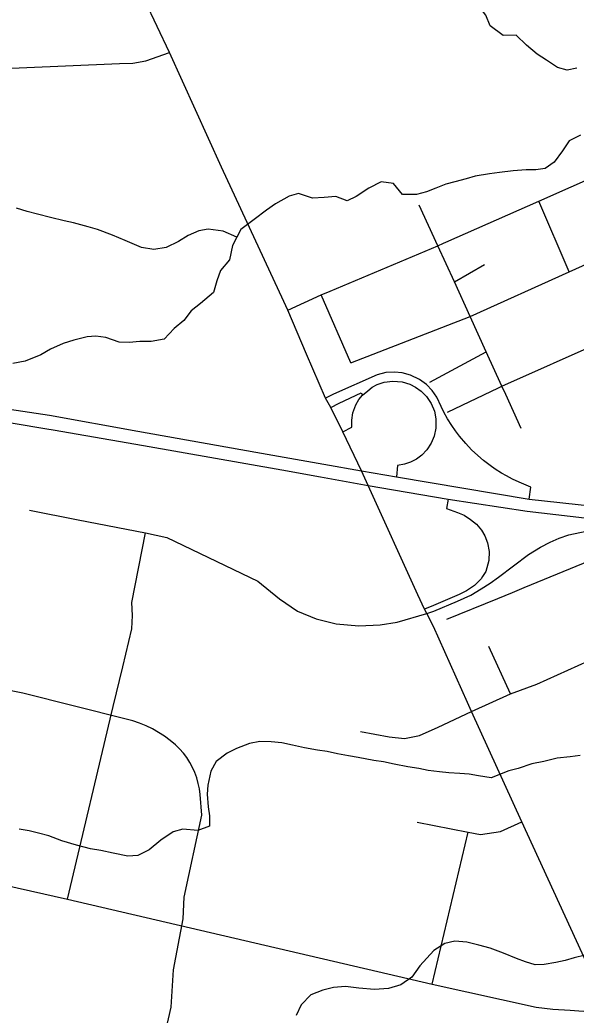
# Model space of a CAD drawing. Extents: x 114843 to 284848, y 317643 to 566895.
# Drawn here: x 176153 to 179255, y 388525 to 394078 of the extents above; entities that cross this region are included whole.
import ezdxf

# ---------------------------------------------------------------- set-up
doc = ezdxf.new("R2010")
doc.units = 0
for name, color, linetype in [('GM_X_City_Street', 7, 'Continuous'), ('GM_X_County_Road', 7, 'Continuous'), ('GM_X_Interchange_Ramps', 7, 'Continuous'), ('GM_X_Interstate_Route', 7, 'Continuous'), ('GM_X_Minor_River', 7, 'Continuous'), ('GM_X_Rail_Line', 7, 'Continuous'), ('GM_X_Township_Road', 7, 'Continuous')]:
    doc.layers.add(name, color=color, linetype=linetype)

msp = doc.modelspace()

# ---------------------------------------------------------------- linework, layer by layer
at = {"layer": 'GM_X_City_Street'}
for p, q in [((178889, 390317.2), (178769.4, 390582.1)), ((178452.8, 388697.8), (178653.5, 389545.9))]:
    msp.add_line(p, q, dxfattribs=at)
for points in [[(175358.7, 393721.9), (175888.9, 393800.3), (176708.4, 393836.1), (176783.2, 393836.7), (176855.6, 393850), (176987.7, 393895.8)], [(176205.9, 391343.6), (176477.9, 391288.5), (176852.3, 391216.2), (176971.9, 391191.1), (177479.3, 390947.3), (177601, 390847.6), (177702, 390779.1), (177806.2, 390736.6), (177916.1, 390708.8), (178043, 390697.8), (178161.8, 390703), (178258.1, 390718.8), (178422.9, 390765.5)], [(176417.6, 389171.5), (176673.1, 390246.9), (176726.5, 390469.6), (176777.2, 390680), (176780.8, 390754.8), (176777.8, 390827.8), (176852.3, 391216.2)], [(178672.4, 390218.8), (178889, 390317.2), (179036.4, 390372.3)], [(178052, 390108.8), (178212.6, 390077.3), (178297.9, 390068), (178381.8, 390085.7), (178485.6, 390132.1), (178672.4, 390218.8)], [(178369.4, 389601.2), (178653.5, 389545.9), (178722.8, 389532.7), (178834.5, 389549.6), (178953, 389603.7)]]:
    msp.add_lwpolyline(points, dxfattribs=at)
at = {"layer": 'GM_X_County_Road'}
for p, q in [((177646.4, 392459), (177624.3, 392506.8)), ((177751.6, 392213.6), (177646.4, 392459)), ((177856.9, 391968.2), (177751.6, 392213.6))]:
    msp.add_line(p, q, dxfattribs=at)
for points in [[(177624.3, 392506.8), (177277.8, 393256.9), (176987.7, 393895.8), (176848.9, 394187.3), (176671, 394587.4), (176486.7, 394985.3), (176302.2, 395393.9), (175959.8, 396147.2)], [(178422.9, 390765.5), (178410.3, 390790.9), (178372.2, 390870.9), (178095.8, 391479.7), (178057.7, 391562.8), (177954.6, 391780.8), (177886.6, 391916.4), (177856.9, 391968.2)], [(178650, 390268.8), (178459.5, 390693.4), (178422.9, 390765.5)], [(179550.3, 383926.8), (179651.7, 384355.5), (179758.1, 384859.8), (179920.9, 385621.1), (180008.1, 386039.5), (180056.7, 386272.7), (180114, 386553.5), (180122.3, 386662), (180122.8, 386727.9), (180122.3, 386809.1), (180118.3, 386888.3), (180095.5, 387012.7), (180055.1, 387165.5), (180009.5, 387291.3), (179838.3, 387662.2), (179584.5, 388219.5), (179436, 388551.5), (178953, 389603.7), (178672.4, 390218.8), (178650, 390268.8)], [(174847.7, 389523.7), (175458.9, 389388.4), (176417.6, 389171.5), (178452.8, 388697.8), (179033, 388569.9), (179126.1, 388558.6), (179222.2, 388553.3), (179294.3, 388547.8), (179436, 388551.5)]]:
    msp.add_lwpolyline(points, dxfattribs=at)
at = {"layer": 'GM_X_Interchange_Ramps'}
for points in [[(178604.9, 391756.5), (178583, 391785.5), (178563, 391814.5), (178538.7, 391853.2), (178518.1, 391890.3), (178502.9, 391920.5), (178478.6, 391973.1), (178452.2, 392011), (178420, 392043.9), (178382, 392071.8), (178331, 392096.3), (178285.4, 392108.6), (178242, 392113.1), (178194.4, 392110.2), (178145.5, 392098.5), (177901.2, 391990.2), (177856.9, 391968.2)], [(177954.6, 391780.8), (178003.7, 391806), (178003.5, 391845.4), (178010.1, 391885.2), (178026.4, 391929.7), (178044.1, 391960.3), (178063, 391984.4), (178093.1, 392009.2), (178118.3, 392029.8), (178146.1, 392043.9), (178185.4, 392056.7), (178232.7, 392062.8), (178284.8, 392058.3), (178327.4, 392045.5), (178359.2, 392029.7), (178391, 392007.1), (178420.2, 391977.5), (178447, 391937.7), (178464.7, 391894.4), (178473.2, 391851.6), (178473.1, 391800.9), (178463.3, 391755.2), (178447.4, 391717.2), (178423.2, 391680.1), (178394.4, 391649.9), (178364.6, 391627.6), (178331.9, 391610.4), (178298.8, 391598.9), (178258.9, 391592), (178253.9, 391528.1)], [(177886.6, 391916.4), (177932.7, 391940.3), (178057.1, 391997.9), (178063, 391984.4)], [(178992.8, 391404), (179003.3, 391471), (178937.3, 391498.5), (178900.4, 391515.9), (178866.7, 391533.7), (178838.6, 391550), (178804.8, 391571.5), (178775.9, 391591.7), (178739.5, 391619.8), (178706.7, 391647.9), (178672.7, 391680.2), (178640.6, 391714.1), (178604.9, 391756.5)], [(178541.4, 391404.8), (178531.7, 391352.9), (178594.1, 391330.3), (178630.6, 391315.2), (178667.2, 391290.9), (178698.9, 391263.9), (178727.1, 391231.2), (178745.5, 391199.8), (178761.9, 391160.1), (178771.3, 391112.6), (178768.2, 391061.5), (178751.1, 391001.2), (178732.9, 390972.1)], [(178422.9, 390765.5), (178461, 390779.7), (178594.5, 390835.7), (178668.8, 390869.5), (178726.5, 390903.3), (178776.3, 390935.2), (178823.4, 390969.8), (178990.1, 391095.6), (179056.5, 391136.4), (179110.7, 391164.9), (179160.5, 391186.3), (179214.8, 391205.2), (179277, 391217.9), (179321.7, 391227), (179376, 391235.3), (179382.2, 391291.3)], [(178732.9, 390972.1), (178725.6, 390960.4), (178688, 390923.1), (178644.2, 390892.7), (178602.2, 390872), (178459.1, 390811.6), (178410.3, 390790.9)]]:
    msp.add_lwpolyline(points, dxfattribs=at)
at = {"layer": 'GM_X_Interstate_Route'}
msp.add_line((177829.6, 391528.4), (178034.4, 391491), dxfattribs=at)
for points in [[(174582.3, 392093.6), (174865.9, 392069.3), (175249.7, 392029), (175493.1, 392000.2), (175770.2, 391954.8), (176316.8, 391872.7), (176810.8, 391783.2), (177469, 391665.6), (177847.8, 391599.5)], [(174719.8, 392005.2), (174948.4, 391990.7), (175375.4, 391939.6), (175759.8, 391887.9), (176303.1, 391796.6)], [(176303.1, 391796.6), (176338.6, 391790.6), (176842.3, 391703.9), (177614.6, 391567.7), (177829.6, 391528.4)], [(177847.8, 391599.5), (178057.7, 391562.8), (178253.9, 391528.1), (178992.8, 391404), (179351.6, 391365.1)], [(178034.4, 391491), (178095.8, 391479.7), (178236.7, 391456.8), (178541.4, 391404.8)], [(178541.4, 391404.8), (178982.4, 391337.1), (179382.2, 391291.3)]]:
    msp.add_lwpolyline(points, dxfattribs=at)
at = {"layer": 'GM_X_Minor_River'}
for points in [[(179259.9, 393809.8), (179205.8, 393798.2), (179151.9, 393812.5), (179090.1, 393853), (179038.3, 393887.4), (178978.6, 393937.9), (178920.9, 393992.4), (178848.9, 393990.8), (178775.2, 394045.4), (178751.5, 394105.7), (178699.9, 394174.2), (178638.1, 394202.6), (178568.2, 394225.1), (178494.3, 394241.6), (178438.2, 394242), (178368.1, 394226.4), (178314, 394218.7), (178258.1, 394229.1), (178190.2, 394259.6), (178064.5, 394314.5), (177998.7, 394343), (177936.8, 394375.4), (177840, 394537.8)], [(179279.5, 393434.9), (179217.3, 393403.2), (179178.9, 393347.3), (179132.5, 393285.5), (179082.3, 393249.7), (179030.2, 393242), (178976.1, 393242.4), (178904.1, 393236.8), (178828, 393227.3), (178771.9, 393219.6), (178691.8, 393206.1), (178641.7, 393192.4), (178579.5, 393174.7), (178529.4, 393161), (178473.2, 393139.3), (178421.1, 393119.6), (178365, 393103.9), (178286.9, 393104.4), (178237.3, 393164.9), (178167.3, 393175.3), (178099.1, 393139.7), (178028.7, 393094), (177978.5, 393068.3), (177914.7, 393092.7), (177850.6, 393087.1), (177784.5, 393083.6), (177706.7, 393110.1), (177654.5, 393094.4), (177578.2, 393052.8), (177528, 393017), (177459.6, 392965.3), (177385.2, 392909.7), (177338.6, 392819.8), (177322.1, 392739.7), (177271.7, 392679.9), (177251.3, 392621.9), (177232.9, 392557.9), (177160.5, 392496.2), (177108.2, 392454.4), (177067.8, 392400.6), (177013.5, 392356.8), (176957.1, 392297), (176885, 392283.5), (176821, 392283.9), (176762.9, 392278.2), (176706.9, 392280.6), (176631, 392307.1), (176577, 392313.5), (176527, 392309.8), (176452.8, 392292.2), (176394.7, 392272.5), (176322.5, 392240.9), (176270.2, 392209.2)], [(177362.8, 392866.4), (177287.1, 392900.3), (177203.2, 392910.8), (177151.1, 392901.1), (177090.9, 392875.5), (177036.6, 392841.7), (176968.4, 392808.1), (176900.3, 392796.5), (176830.3, 392809), (176740.5, 392847.6), (176668.7, 392878.1), (176584.8, 392908.7), (176532.9, 392923.1), (176451, 392945.7), (176399.1, 392958), (176323.1, 392976.5), (176251.2, 392995), (176193.3, 393009.4), (176133.4, 393027.8)], [(176270.2, 392209.2), (176182, 392173.7), (176113.8, 392162.1)], [(179277.5, 389973.2), (179221.4, 389965.6), (179149.3, 389960), (179075.2, 389940.4), (179009.1, 389926.8), (178932.9, 389901.3), (178880.8, 389887.6), (178782.5, 389850.1), (178710.5, 389860.6), (178658.5, 389868.9), (178606.5, 389873.3), (178544.5, 389877.7), (178492.5, 389882), (178430.5, 389890.4), (178378.6, 389900.8), (178316.6, 389911.2), (178240.7, 389925.7), (178180.7, 389938.1), (178126.7, 389946.5), (178038.8, 389963.1), (177984.8, 389971.4), (177924.9, 389983.8), (177866.9, 389996.2), (177813, 390004.6), (177741, 390017.1), (177673.1, 390031.5), (177613.1, 390043.9), (177555.1, 390050.3), (177491.1, 390052.7), (177433, 390041.1), (177360.8, 390013.5), (177308.6, 389987.7), (177248.3, 389940), (177217.9, 389886.1), (177201.4, 389808), (177197.1, 389757.9), (177202.6, 389687.7), (177210.3, 389637.6), (177210, 389579.4), (177145.8, 389555.8), (177061.8, 389562.3), (177007.7, 389548.6), (176939.3, 389501), (176872.9, 389447.3), (176810.7, 389415.6), (176754.7, 389411.9), (176672.7, 389428.5), (176604.8, 389443), (176546.8, 389453.3), (176468.9, 389473.9), (176387, 389498.5), (176313.2, 389525), (176257.2, 389541.4), (176203.3, 389553.7), (176149.3, 389562.1)], [(179306.4, 388860.6), (179244.3, 388844.9), (179194.2, 388829.2), (179142.1, 388819.5), (179078, 388807.9), (179027.9, 388806.2), (178974, 388822.6), (178922.1, 388841), (178850.3, 388871.5), (178776.4, 388898), (178712.5, 388916.5), (178646.6, 388932.9), (178578.6, 388937.3), (178522.5, 388925.7), (178462.2, 388886), (178383.6, 388800.3), (178339.2, 388736.4), (178276.8, 388694.7), (178208.7, 388673.1), (178130.6, 388667.6), (178042.6, 388676.2), (177968.6, 388684.7), (177902.6, 388679), (177842.5, 388665.4), (177776.2, 388637.8), (177721.9, 388582), (177693.5, 388524)]]:
    msp.add_lwpolyline(points, dxfattribs=at)
at = {"layer": 'GM_X_Rail_Line'}
msp.add_lwpolyline([(176961.9, 388416.2), (176997, 388570.1), (177009.8, 388777.3), (177063.7, 389062.8), (177069.2, 389184.3), (177166.6, 389641.7), (177157.3, 389756.3), (177153.6, 389787.6), (177147.5, 389818.6), (177139.1, 389849.1), (177128.5, 389878.8), (177115.6, 389907.6), (177100.6, 389935.4), (177083.6, 389962), (177064.6, 389987.3), (177043.8, 390011), (177021.3, 390033.1), (176991.1, 390058.4), (176959.3, 390081.8), (176926.2, 390103.2), (176891.9, 390122.5), (176856.4, 390139.6), (176819.9, 390154.5), (176782.6, 390167.1), (176744.6, 390177.4), (176169.7, 390322), (175955.1, 390363.7)], dxfattribs=at)
at = {"layer": 'GM_X_Township_Road'}
for p, q in [((178483.8, 392818.2), (178380.1, 393044.6)), ((179217.5, 392673.2), (179046.8, 393067.8)), ((178576.4, 392616.1), (178744, 392712.8)), ((177998.3, 392165.2), (177832.9, 392544.5)), ((177998.3, 392165.2), (178664.3, 392424.1)), ((178439.5, 392057.7), (178754.6, 392225.9)), ((178949.4, 391798.6), (178863.4, 391987.4)), ((178533.8, 390734.3), (178819, 390850.4)), ((179036.4, 390372.3), (180062.9, 390835.3))]:
    msp.add_line(p, q, dxfattribs=at)
for points in [[(178529.6, 392838.5), (179046.8, 393067.8), (179604.8, 393315.1)], [(178664.3, 392424.1), (179217.5, 392673.2), (179777.4, 392926.1)], [(177883, 392565.6), (178483.8, 392818.2), (178515.5, 392832.3), (178529.6, 392838.5)], [(178863.4, 391987.4), (178841.8, 392034.7), (178754.6, 392225.9), (178664.3, 392424.1), (178576.4, 392616.1), (178483.8, 392818.2)], [(177646.4, 392459), (177832.9, 392544.5), (177883, 392565.6)], [(178841.8, 392034.7), (179401.4, 392284.1), (179932.6, 392520.8), (179953, 392530.4)], [(178538.3, 391889.5), (178823.4, 392025.8), (178841.8, 392034.7)], [(178819, 390850.4), (178899.8, 390883.3), (178966.4, 390911.8), (179441.6, 391107.4)]]:
    msp.add_lwpolyline(points, dxfattribs=at)

doc.saveas('drawing.dxf')
